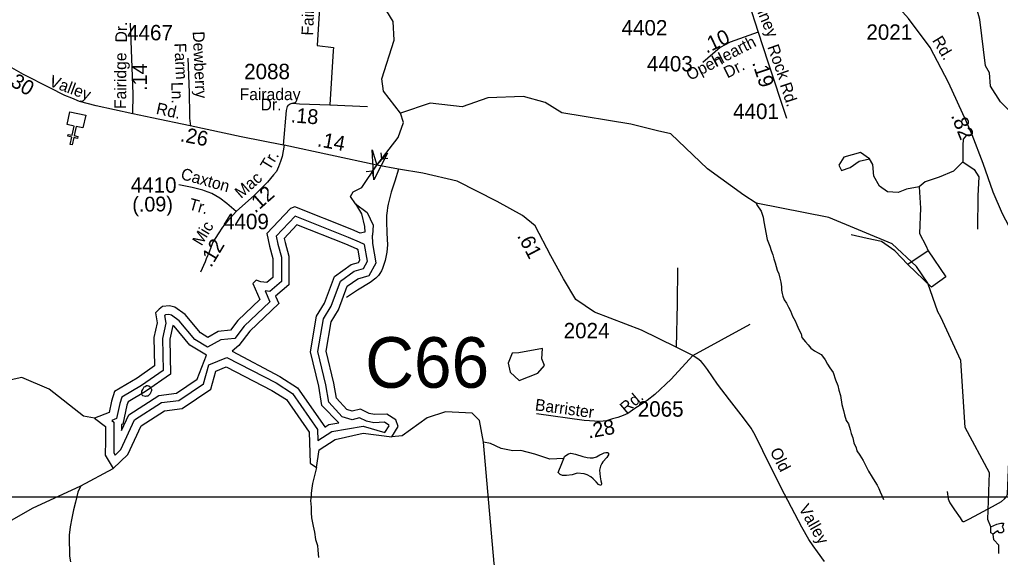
# Model space of a CAD drawing. Extents: x 1547597 to 1699558, y 810033 to 920809.
# Drawn here: x 1672348 to 1680307, y 874259 to 878618 of the extents above; entities that cross this region are included whole.
import ezdxf

# ---------------------------------------------------------------- set-up
doc = ezdxf.new("R2010")
doc.units = 0
for name, color, linetype in [('Exist Cultural Church CELL', 7, 'Continuous'), ('Exist Hydrographic Buffer Line', 7, 'Continuous'), ('Exist Hydrographic Creek Single Shore', 7, 'Continuous'), ('Exist Hydrographic Lake Shore', 7, 'Continuous'), ('Exist Hydrographic Misc Water Feature', 7, 'Continuous'), ('Exist Road Non-System Type 51', 7, 'Continuous'), ('Exist Road Non-System Type 51 Label', 7, 'Continuous'), ('Exist Road Secondary Mileage Hundredths English Label', 7, 'Continuous'), ('Exist Road Secondary Structure Culvert CELL', 7, 'Continuous'), ('Exist Road Secondary Structure Culvert Number Label', 7, 'Continuous'), ('Exist Road Secondary Structure Standard Bridge Attributed CELL', 7, 'Continuous'), ('Exist Road Secondary Type 51 Attributed', 7, 'Continuous'), ('Exist Road Secondary Type 51 Label', 7, 'Continuous'), ('Exist Road Secondary Type 51 Number Label', 7, 'Continuous'), ('Map Preparation Inset Cut Line', 7, 'Continuous')]:
    doc.layers.add(name, color=color, linetype=linetype)

msp = doc.modelspace()

# ---------------------------------------------------------------- linework, layer by layer
at = {"layer": 'Exist Cultural Church CELL'}
msp.add_lwpolyline([(1672862.2, 877740.1), (1672806.5, 877751.9), (1672790.6, 877677.5), (1672821.9, 877670.8), (1672818.5, 877655.2), (1672787.2, 877661.9), (1672774.6, 877603.1), (1672759, 877606.4), (1672771.6, 877665.2), (1672740.3, 877671.9), (1672743.6, 877687.6), (1672774.9, 877680.8), (1672790.9, 877755.3), (1672734.5, 877767.5), (1672756.9, 877871.6), (1672884.6, 877844.2)], close=True, dxfattribs=at)
at = {"layer": 'Exist Hydrographic Buffer Line'}
for points in [[(1675105.5, 876813.8), (1675017.2, 876852.1), (1674583.4, 877024.5), (1674430.9, 876862.9), (1674443.8, 876798.1), (1674472.9, 876691.4), (1674472.9, 876607.1), (1674472.9, 876495.7), (1674378.7, 876414.9), (1674341.8, 876418.2), (1674379.8, 876331.4), (1674171.7, 876132.2), (1674095.1, 876032.9), (1673981.8, 876022.3), (1673872.8, 875962), (1673769.8, 876025.5), (1673642.8, 876175.7), (1673579.9, 876222.9), (1673559.5, 876226.9), (1673533.3, 876224.8), (1673526.4, 876220), (1673525.4, 876218.8), (1673534.1, 876158.4), (1673508.2, 876033.7), (1673513.3, 875774.8), (1673338.6, 875653), (1673177.6, 875558.3), (1673161.5, 875507.1), (1673133.7, 875383.5), (1673096.5, 875368.4), (1673113.9, 875355.4), (1673114, 875205), (1673112.1, 875106.1), (1673122.6, 875088.6), (1673168.7, 875133), (1673280.8, 875373.7), (1673499.4, 875513.4), (1673641.7, 875531.5), (1673840.6, 875664.9), (1673883.7, 875820.8), (1674029, 875879.7), (1674429.4, 875672.5), (1674561.9, 875588.4), (1674765.5, 875296.5), (1674768.7, 875206.8), (1674880.8, 875279.6), (1675136.9, 875323.6), (1675313, 875270)], [(1675081.6, 876758.8), (1674994.2, 876796.7), (1674599.1, 876953.8), (1674495.8, 876844.3), (1674502.3, 876811.9), (1674532.9, 876699.4), (1674532.9, 876607.1), (1674532.9, 876468.1), (1674425.7, 876376.2), (1674451.6, 876317.1), (1674216.4, 876092), (1674126.7, 875975.6), (1674074, 875930.2)], [(1674939.3, 875350.5), (1674801.1, 875490.4), (1674775.2, 875646), (1674709, 875925.8), (1674758.2, 876213.3), (1674823.3, 876320.1), (1674902.9, 876535.9), (1675037.6, 876631.7), (1675099.4, 876650.3), (1675109.8, 876669.2), (1675095, 876751.3), (1675081.6, 876758.8)], [(1675313, 875270), (1675347.1, 875325.5), (1675345.6, 875329.4), (1675309, 875353.5), (1675222.1, 875349.5), (1675162.8, 875362), (1675106.5, 875389.3), (1675046.3, 875374.8), (1674966.3, 875398.8), (1674856.5, 875517.6), (1674833.2, 875657.6), (1674769.3, 875927.7), (1674814.6, 876192.2), (1674876.8, 876294.3), (1674952, 876498.4), (1675063.9, 876577.9), (1675139.4, 876600.6), (1675171.7, 876658.8), (1675147.6, 876796.2), (1675105.5, 876813.8)], [(1673864.5, 875896.7), (1673730.1, 875979.4), (1673601.3, 876131.8), (1673591.4, 876139.3), (1673568.3, 876028.1), (1673573.9, 875744), (1673371, 875602.5), (1673227.9, 875518.3), (1673219.5, 875491.5), (1673185.4, 875339.6), (1673173.9, 875335), (1673173.9, 875286.2), (1673233.8, 875414.8), (1673478.5, 875571.2), (1673620.1, 875589.2), (1673788.7, 875702.3), (1673864.5, 875896.7)], [(1674074, 875930.2), (1674459.4, 875724.5), (1674604.2, 875632.5), (1674824.8, 875316.4), (1674824.8, 875314.7), (1674858.4, 875336.6), (1674939.3, 875350.5)]]:
    msp.add_lwpolyline(points, dxfattribs=at)
at = {"layer": 'Exist Hydrographic Creek Single Shore'}
for points in [[(1675463.6, 877784), (1675439.6, 877860), (1675300.4, 878036.6), (1675286.9, 878137.8), (1675387.6, 878451.8), (1675380.5, 878603), (1675093.5, 879071.7), (1675052.5, 879180.9), (1675024.5, 879631.1), (1674848.5, 880343.8), (1674916.7, 880742.8), (1674981.2, 880877.1), (1675016.9, 880941.8), (1675401.5, 881363.3), (1675461.5, 881480.3), (1675587, 881700.5), (1675599.8, 881920.2), (1675474.1, 882278.6), (1675313.6, 882504.1), (1675213.1, 882832.2), (1675181.8, 882990.7), (1675181.8, 883226.3), (1675117.3, 883604.9)], [(1675073.4, 877125.3), (1675032.5, 877184.4), (1675055.2, 877220.8), (1675124.5, 877255.8), (1675248.2, 877437.6), (1675419.5, 877661.4), (1675463.6, 877784)], [(1676857.4, 873183.8), (1676699.6, 873320.6), (1676509.5, 873521.5), (1676279.6, 873867.6), (1676200.5, 874210.5), (1676112.6, 875193.1), (1676079.5, 875368.6), (1676021.5, 875428.8), (1675805.6, 875439.7), (1675654.6, 875390.3), (1675452.6, 875243.4), (1675369.5, 875235.3)], [(1670802.5, 873834.7), (1670911.5, 873898), (1671274.5, 873887.1), (1671423.3, 873910.4), (1671672.1, 874124.5), (1671825.5, 874365.3), (1672134.5, 874477.1), (1672453.5, 874657.8), (1672844.1, 874839.1), (1673108.1, 874978.3)]]:
    msp.add_lwpolyline(points, dxfattribs=at)
at = {"layer": 'Exist Hydrographic Lake Shore'}
for points in [[(1675073.4, 877125.3), (1675123.3, 877043.5), (1675148.3, 876941.2), (1675150.6, 876895.8), (1675112, 876886.7), (1675043.9, 876916.2), (1674580.6, 877100.3), (1674546.5, 877086.7), (1674355.8, 876884.4), (1674376.2, 876782.1), (1674403.5, 876682.1), (1674403.5, 876607.1), (1674403.5, 876527.6), (1674355.8, 876486.7), (1674305.8, 876491.2), (1674267.2, 876504.9), (1674240, 876477.6), (1674296.8, 876348), (1674119.9, 876178.8), (1674058.6, 876099.2), (1673960.9, 876090.1), (1673874.7, 876042.4), (1673815.6, 876078.8), (1673690.7, 876226.5), (1673609, 876287.9), (1673563.6, 876296.9), (1673509.1, 876292.4), (1673479.5, 876271.9), (1673452.3, 876240.1), (1673463.6, 876160.6), (1673438.7, 876040.1), (1673443.2, 875810.6), (1673301.1, 875711.5), (1673119.4, 875604.6), (1673094.4, 875525.1), (1673074, 875434.2), (1672955.9, 875386.5), (1673044.5, 875320.5), (1673044.5, 875205.6), (1673042.3, 875087.4), (1673108.1, 874978.3), (1673226.2, 875092), (1673335.2, 875326.1), (1673523.7, 875446.5), (1673666.7, 875464.7), (1673900.6, 875621.6), (1673941.5, 875769.3), (1674025.5, 875803.4), (1674394.8, 875612.2), (1674512.9, 875537.2), (1674696.8, 875273.6), (1674705.9, 875023.6), (1674758.1, 874987.2), (1674778.6, 875130.4), (1674908, 875214.5), (1675135.1, 875264.5), (1675369.5, 875235.3)], [(1675073.4, 877125.3), (1675168.2, 877053.1), (1675217.3, 876951.3), (1675211.5, 876871.2)], [(1675369.5, 875235.3), (1675420.6, 875318.5), (1675400.1, 875373), (1675327.5, 875420.7), (1675227.6, 875416.2), (1675184.4, 875425.3), (1675114, 875459.4), (1675048.2, 875443.5), (1675002.7, 875457.1), (1674918.7, 875548), (1674898.3, 875670.7), (1674837, 875929.9), (1674877.8, 876168.5), (1674936.8, 876265.2), (1675007.2, 876456.2), (1675093.5, 876517.5), (1675184.3, 876544.8), (1675241.1, 876647.1), (1675213.8, 876803), (1675211.5, 876871.2)]]:
    msp.add_lwpolyline(points, dxfattribs=at)
at = {"layer": 'Exist Hydrographic Misc Water Feature'}
for points in [[(1680992.6, 877175.7), (1680753.6, 877502.2), (1680308.6, 877951.2), (1680226.6, 878077.6), (1680219.6, 878186.1), (1680186.6, 878242.5), (1680140.6, 878617.7), (1680036.6, 878994), (1680039.6, 879312.4), (1680024.6, 879421), (1679990.6, 879428.3), (1679894.6, 879765.1), (1679606.6, 880125.5), (1679401.6, 880494), (1679337.6, 880669.3), (1679341.6, 881102.5), (1679550.5, 881859.8), (1679711.6, 882175), (1679855.6, 882316.5), (1679932.5, 882499.3), (1680030.1, 882568)], [(1680294.6, 874291.3), (1680295.6, 874356.9), (1680253.6, 874400.5), (1680248.4, 874447.5), (1680229.6, 874458.4), (1680228.6, 874506), (1680205.6, 874565.6), (1680217.6, 874942.9), (1680021.7, 875311.3), (1679985.6, 875853.6), (1679822.6, 876204.9), (1679798.6, 876248), (1679717.6, 876482.8), (1679627.6, 876615.9), (1679429.6, 876800.5), (1678914.6, 877014.5), (1678325.5, 877131.3), (1678224.5, 877194.2), (1677930.2, 877407.8), (1677632.1, 877692.9), (1677524.3, 877715.4), (1677309.6, 877769.2), (1676748.1, 877861.3), (1676613.3, 877946.8), (1676438.1, 877994), (1676148.4, 877982.7), (1675940.5, 877910.7), (1675680, 877939.9), (1675439.6, 877860)], [(1678322.9, 877138.9), (1678330.7, 877116.8), (1678366, 877066.1), (1678381.7, 877016.6), (1678388.4, 876978.4), (1678413.5, 876834.3), (1678435, 876782), (1678446.5, 876745.9), (1678460.2, 876711.8), (1678469.9, 876679.6), (1678479.6, 876645.4), (1678494.9, 876587.3), (1678508.6, 876557.2), (1678518.2, 876521.1), (1678526, 876488.9), (1678531.4, 876452.9), (1678531.2, 876424.9), (1678537, 876396.8), (1678540.7, 876374.8), (1678552.5, 876346.6), (1678572, 876318.4), (1678587.8, 876288.1), (1678603.4, 876256), (1678620.9, 876213.8), (1678642.6, 876175.6), (1678656.2, 876143.4), (1678671.8, 876105.2), (1678689.4, 876071), (1678697.2, 876040.9), (1678726.9, 876006.6), (1678748.6, 875982.3), (1678768.4, 875954.2), (1678798.1, 875933.8), (1678827.9, 875917.5), (1678851.7, 875903.2), (1678871.6, 875879.1), (1678885.4, 875858.9), (1678904.9, 875824.6), (1678922.7, 875796.4), (1678950.3, 875758.1), (1678969.6, 875697.9), (1678987.1, 875651.6), (1678996.7, 875613.6), (1679008.4, 875571.4), (1679021.6, 875499.3), (1679034.9, 875449.1), (1679042.6, 875414.9), (1679056.1, 875368.8), (1679073.8, 875340.7), (1679087.3, 875296.5), (1679094.9, 875262.4), (1679108.6, 875228.2), (1679118.2, 875188), (1679137.9, 875147.8), (1679143.4, 875121.8), (1679165.3, 875087.6), (1679192.7, 875043.3), (1679206.5, 875017.1), (1679235.8, 874958.8), (1679265.3, 874908.3), (1679289, 874874.1), (1679306.6, 874843.9), (1679320.4, 874815.9), (1679332.1, 874789.6), (1679343.8, 874761.5), (1679357.4, 874727.4)], [(1672955.9, 875386.5), (1672866.7, 875403.6), (1672589.4, 875623.5), (1672365.5, 875716.5), (1672080.5, 875653.4), (1671117.5, 876007.8), (1670859.4, 876068.9), (1670785.5, 876109.8), (1670381.4, 876545.4)], [(1676591, 875951.6), (1676400.1, 875917.8), (1676344, 875913.3), (1676312.5, 875832.4), (1676328.3, 875760.5), (1676402.4, 875693), (1676552.9, 875751.5), (1676609, 875814.4), (1676586.6, 875868.4), (1676591, 875951.6)], [(1673347.4, 875619), (1673359.6, 875640.9), (1673367.7, 875644.8), (1673377.7, 875652.7), (1673385.7, 875652.6), (1673395.8, 875650.6), (1673407.6, 875640.3), (1673411.6, 875634.4), (1673415.5, 875628.3), (1673417.3, 875618.3), (1673417.3, 875610.3), (1673415.3, 875602.3), (1673411.1, 875592.3), (1673407.1, 875584.4), (1673403, 875578.4), (1673396.8, 875572.4), (1673388.8, 875566.6), (1673378.9, 875564.7), (1673368.8, 875562.8), (1673358.9, 875565), (1673348.8, 875569), (1673343, 875575), (1673340.9, 875583.1), (1673339.1, 875593.1), (1673341.2, 875605.2), (1673347.4, 875619)], [(1676764, 875061.4), (1676650.3, 875053.6), (1676530.5, 875095.5), (1676416.3, 875126.1), (1676349.4, 875123.4), (1676254.7, 875140.1), (1676168.3, 875181.9), (1676112.6, 875193.1)], [(1676747.7, 875019.5), (1676764, 875061.4), (1676770.1, 875075.3), (1676788.4, 875091.1), (1676802.5, 875099), (1676820.4, 875104.8), (1676858.4, 875094.4), (1676918.3, 875077.8), (1676954.1, 875069.4), (1676978.1, 875065.2), (1677002.1, 875064.9), (1677030.2, 875072.5), (1677056.4, 875090.4), (1677076.5, 875098.1), (1677090.6, 875106), (1677106.6, 875109.8), (1677112.6, 875109.7), (1677120.6, 875109.7), (1677122.6, 875105.6), (1677128.5, 875095.5), (1677114.3, 875067.6), (1677081.9, 875034), (1677071.7, 875020.2), (1677061.5, 874998.2), (1677055.1, 874966.2), (1677060.5, 874912.2), (1677066.1, 874878.2), (1677070, 874860.1), (1677069.9, 874852.1), (1677063.7, 874842.2), (1677045.9, 874848.3), (1677026.1, 874872.5), (1677002.3, 874896.8), (1676982.4, 874911.1), (1676952.6, 874927.4), (1676928.7, 874935.7), (1676872.7, 874940.2), (1676832.7, 874928.6), (1676786.5, 874923.1), (1676754.5, 874923.5), (1676734.6, 874929.7), (1676718.7, 874947.9), (1676747.7, 875019.5)], [(1674758.1, 874987.2), (1674725.1, 874857), (1674718.6, 874821), (1674714.2, 874779), (1674713.9, 874751.1), (1674709.5, 874721.1), (1674712.9, 874665), (1674714.4, 874619), (1674718, 874578.9), (1674731.3, 874512.8), (1674740.7, 874462.7), (1674748.1, 874404.5), (1674765.7, 874356.3), (1674767.3, 874316.3), (1674774.7, 874258.2)], [(1672844.1, 874839.1), (1672821.5, 874787.4), (1672800.6, 874707.5), (1672786, 874643.6), (1672771.2, 874575.7), (1672758.5, 874505.9), (1672749.8, 874437.9), (1672749.3, 874395.9), (1672752.3, 874301.8), (1672754, 874269.8), (1672761.4, 874221.7)], [(1680228.6, 874506), (1680279.1, 874526.8), (1680310.8, 874534.8), (1680333.6, 874536.7), (1680329.6, 874523.9), (1680320.7, 874508), (1680332.6, 874487.2), (1680332.6, 874467.4), (1680319.7, 874457.5), (1680296, 874456.5), (1680287.1, 874473.3), (1680272.2, 874465.4), (1680248.4, 874447.5)]]:
    msp.add_lwpolyline(points, dxfattribs=at)
at = {"layer": 'Exist Road Non-System Type 51'}
msp.add_line((1677810.4, 875894.9), (1678277.7, 876149.9), dxfattribs=at)
for points in [[(1674799.8, 879021.2), (1674763.1, 878406.7), (1674894.9, 878392.8), (1674891.6, 878364.1), (1674864.9, 877927.3)], [(1673713.2, 878304), (1673725.3, 878027.7), (1673728.1, 877843.5), (1673727.9, 877817.6), (1673735.4, 877754.8)], [(1680077.3, 877684.2), (1680032.7, 877680.7), (1680005.3, 877649.8), (1680001.8, 877598.4), (1680001.8, 877464.5)], [(1679243.7, 877488.5), (1679171.6, 877540), (1679037.9, 877502.2), (1678996.7, 877437), (1679017.3, 877395.8), (1679089.3, 877419.8), (1679161.4, 877471.3), (1679243.7, 877488.5)], [(1679648.5, 877261.9), (1679545.6, 877244.7), (1679477, 877217.3), (1679391.2, 877220.7), (1679326, 877268.8), (1679281.4, 877347.7), (1679271.1, 877443.9), (1679243.7, 877488.5)], [(1680001.8, 877464.5), (1679926.4, 877388.9), (1679809.7, 877340.9), (1679696.5, 877303.1), (1679648.5, 877261.9)], [(1680001.8, 877464.5), (1680094.5, 877402.7), (1680132.2, 877344.3), (1680125.3, 877189.8), (1680121.9, 876918.6)], [(1675422.3, 877406.2), (1675394.2, 877308), (1675363.5, 877218), (1675338.9, 877122.3), (1675333.5, 877094.2), (1675330.6, 877067), (1675326.8, 877028.7), (1675326, 876984.1), (1675329.2, 876886.2), (1675332.9, 876792.2), (1675328.1, 876732.6), (1675314.8, 876665.6), (1675301.6, 876624.1), (1675292.5, 876600), (1675283.9, 876580.5), (1675271.7, 876560.7), (1675260.2, 876544.2), (1675252.9, 876536.5), (1675238.5, 876521.7), (1675194.1, 876488.1), (1675090.4, 876423.6), (1674999.8, 876364.1)], [(1679648.5, 877261.9), (1679658.8, 877090.2), (1679651.9, 876884.3), (1679703.4, 876788.1), (1679720.5, 876743.5)], [(1679555.9, 876633.6), (1679449.5, 876743.5), (1679343.2, 876819), (1679226.5, 876843.1), (1679096.2, 876874)], [(1679720.5, 876743.5), (1679555.9, 876633.6)], [(1679720.5, 876743.5), (1679864.6, 876534.1)], [(1677687, 876606.1), (1677685, 876314), (1677676.5, 875963.9)], [(1679748, 876448.2), (1679555.9, 876633.6)], [(1679864.6, 876534.1), (1679748, 876448.2)], [(1679876.3, 874792.2), (1679884, 874734.3), (1679888.3, 874721.2), (1679897.8, 874701.8), (1679935.3, 874643.7), (1679979.6, 874578.2), (1679997.2, 874553.2), (1679999.1, 874551.8), (1680001.7, 874550.5), (1680005.9, 874549.1), (1680010.5, 874548.9), (1680014.5, 874549.1), (1680056.6, 874571), (1680243.5, 874671.8), (1680315.2, 874713.1), (1680341.6, 874734.5), (1680356.7, 874752.2), (1680362.8, 874762.4), (1680366, 874770.8), (1680366.4, 874839.1), (1680379.1, 875101.4)]]:
    msp.add_lwpolyline(points, dxfattribs=at)
at = {"layer": 'Exist Road Secondary Structure Culvert CELL'}
for p, q in [((1675278.3, 877538.1), (1675286.1, 877487.9)), ((1675212.2, 877392.2), (1675286.1, 877487.9)), ((1675336.6, 877493), (1675286.1, 877487.9)), ((1675161.7, 877387.1), (1675212.2, 877392.2)), ((1675220, 877342), (1675212.2, 877392.2))]:
    msp.add_line(p, q, dxfattribs=at)
at = {"layer": 'Exist Road Secondary Structure Standard Bridge Attributed CELL'}
msp.add_lwpolyline([(1675333, 877536.1), (1675223.4, 877318.3), (1675209.4, 877561.7), (1675248.2, 877437.6)], close=True, dxfattribs=at)
at = {"layer": 'Exist Road Secondary Type 51 Attributed'}
for points in [[(1681024.8, 875499.2), (1681019.9, 875560.4), (1681005.6, 875803.3), (1680930.7, 876003.3), (1680827.4, 876251.6), (1680752.4, 876455.2), (1680652.5, 876619.5), (1680502.7, 876790.9), (1680377.8, 876941), (1680324.2, 877044.5), (1680249.3, 877219.5), (1680168.4, 877452.8), (1680077.3, 877684.2), (1680031.9, 877789.1), (1679885.9, 878108.4), (1679736.1, 878390.6), (1679561.2, 878626.3), (1679379.2, 878833.4), (1679133, 878987), (1678882.4, 879121.7)], [(1678142.3, 878982.8), (1678166, 878936.8), (1678241.9, 878809.8), (1678263, 878758.2), (1678340.6, 878515.6)], [(1673267.9, 877854.3), (1673268.8, 878012.3), (1673249.4, 878588.2)], [(1673267.9, 877854.3), (1672969.1, 877919.6), (1672833.8, 877953.5), (1672771.7, 877980.1), (1672714.1, 878002.3), (1672592.7, 878064.3), (1672379.3, 878173.1), (1672187.3, 878280.3), (1672128.5, 878309.7), (1672077.8, 878335), (1671994, 878379.4), (1671876.5, 878450.3), (1671787.8, 878494.7), (1671664.3, 878548.6)], [(1678340.6, 878515.6), (1678115.4, 878434.8), (1678034.5, 878392.8), (1677891.3, 878269.9)], [(1678340.6, 878515.6), (1678421.1, 878274.4), (1678572.4, 877819)], [(1674489.9, 877600.6), (1674514.4, 877882.3), (1674518.8, 877902.3), (1674522.7, 877914.3), (1674529.4, 877923.4), (1674536.4, 877930.1), (1674544.6, 877934.9), (1674553, 877938), (1674560.9, 877940.5), (1674567.5, 877941.6), (1674620.6, 877935.6), (1674864.9, 877927.3), (1675172.5, 877912.9)], [(1674489.9, 877600.6), (1674147.2, 877666.9), (1673731.9, 877755.5), (1673421.4, 877822.5), (1673267.9, 877854.3)], [(1674494.6, 877601), (1674480, 877507.9), (1674465.6, 877466.5), (1674450.3, 877425.1), (1674433.2, 877387.3), (1674408.6, 877360.2), (1674360.5, 877301.5), (1674253.8, 877194.8), (1674106.7, 877062.3)], [(1675248.2, 877437.6), (1674494.6, 877601)], [(1677810.4, 875894.9), (1677676.5, 875963.9), (1677393.8, 876100.8), (1677014, 876245.6), (1676863.3, 876348.2), (1676760.8, 876517.1), (1676658.3, 876704.2), (1676531.7, 876945.5), (1676429.2, 877030), (1676224.2, 877144.6), (1675898.7, 877307.5), (1675621.4, 877373.9), (1675422.3, 877406.2), (1675248.2, 877437.6)], [(1674106.7, 877062.3), (1674029.4, 877128.1), (1673973.8, 877170.3), (1673909.4, 877208.1), (1673847.6, 877231.1), (1673834.4, 877234), (1673748.3, 877257.9), (1673640.9, 877279.6)], [(1674106.7, 877062.3), (1674034.5, 876984.8), (1673994.1, 876935), (1673959.9, 876882.1), (1673916.3, 876813.3), (1673899.2, 876769.7), (1673886.7, 876731.6), (1673860.9, 876678.3), (1673853.2, 876655.5), (1673817.5, 876572)], [(1677810.4, 875894.9), (1677636.5, 875702.7), (1677502.9, 875578.1), (1677441.8, 875530.9), (1677382.9, 875492.5), (1677341.9, 875464.3), (1677284, 875426.1), (1677245.6, 875409.1), (1677203.8, 875391.4), (1677159, 875381.1), (1677111, 875365.8), (1677056.5, 875361), (1676928.4, 875367), (1676543.4, 875422.2)], [(1678880.7, 874226.6), (1678823.2, 874304.9), (1678787.4, 874351.2), (1678753.6, 874402.9), (1678696.6, 874503.7), (1678556.3, 874771.2), (1678422.1, 875034.3), (1678337.4, 875210.9), (1678307.7, 875268.6), (1678284.2, 875307.2), (1678222.5, 875389.9), (1678109.6, 875534.6), (1678012.4, 875662.3), (1677929.5, 875781.8), (1677897.5, 875824.2), (1677878, 875846.6), (1677862.8, 875859), (1677810.4, 875894.9)]]:
    msp.add_lwpolyline(points, dxfattribs=at)
at = {"layer": 'Map Preparation Inset Cut Line'}
for points in [[(1633724, 874749.3), (1696240.1, 874749.3), (1696240.1, 917817.4), (1633724, 917817.4)], [(1694128.9, 831307.2), (1633724, 831307.2), (1633724, 874749.3), (1694128.9, 874749.3)]]:
    msp.add_lwpolyline(points, close=True, dxfattribs=at)

# ---------------------------------------------------------------- texts
at = {"layer": 'Exist Road Non-System Type 51 Label'}
for s, rotation, p in [('Fairaday', 87.7713, (1674729.8, 878486.8)), ('Dewberry', 272.5075, (1673752.9, 878521.1)), ('Farm', 272.5075, (1673604.2, 878426.3)), ('Ln.', 270.87144, (1673579.7, 878112.2))]:
    msp.add_text(s, height=95, rotation=rotation, dxfattribs=at).set_placement(p)
at = {"layer": 'Exist Road Secondary Mileage Hundredths English Label'}
for s, rotation, p in [('.10', 25.42487, (1677921.9, 878341.3)), ('.14', 89.68716, (1673381.9, 878039.4)), ('.19', 288.37821, (1678290.7, 878268.8)), ('.30', 329.47742, (1672227.7, 878108.4)), ('.18', 355.58904, (1674545.4, 877785.4)), ('.82', 291.50698, (1679903.8, 877840)), ('.26', 348.75761, (1673645.8, 877632.9)), ('.14', 349.56249, (1674758.5, 877592)), ('.12', 41.39278, (1674259.8, 877043.9)), ('(.09)', 0.80789, (1673263.2, 877059.9)), ('.12', 59.07523, (1673901.9, 876602.6)), ('.61', 297.6795, (1676382.5, 876865.7)), ('.28', 10.14411, (1676966.5, 875222.5))]:
    msp.add_text(s, height=120, rotation=rotation, dxfattribs=at).set_placement(p)
at = {"layer": 'Exist Road Secondary Structure Culvert Number Label'}
msp.add_text('C66', height=410.1, dxfattribs=at).set_placement((1675152.5, 875633.7))
at = {"layer": 'Exist Road Secondary Type 51 Label'}
for s, rotation, p in [('Chimney', 292.51278, (1678230.2, 878926.9)), ('Dr.', 89.68716, (1673219.9, 878432.2)), ('Rd.', 301.13453, (1679750.4, 878449.3)), ('Hearth', 27.01828, (1677994.4, 878233.5)), ('Rock', 289.70388, (1678414.3, 878397)), ('Fairidge', 89.68716, (1673212.3, 877892.4)), ('Open', 27.01828, (1677787.5, 878121.3)), ('Dr.', 27.01828, (1678092, 878140.1)), ('Valley', 339.34135, (1672581.2, 878082.8)), ('Rd.', 288.37821, (1678516.2, 878090.4)), ('Rd.', 347.54433, (1673450.2, 877854.8)), ('Tr.', 58.60989, (1674376.3, 877388.7)), ('Caxton', 344.27032, (1673649.2, 877327)), ('Mac', 41.39278, (1674145.5, 877162.8)), ('Tr.', 344.27032, (1673714.2, 877081.1)), ('Mic', 59.06723, (1673825.1, 876777.8)), ('Barrister', 352.30378, (1676526.6, 875451.5)), ('Rd.', 40.30135, (1677269.2, 875419.1)), ('Old', 297.03399, (1678434.3, 875118.7)), ('Valley', 299.46361, (1678667.2, 874656))]:
    msp.add_text(s, height=95, rotation=rotation, dxfattribs=at).set_placement(p)
for s, p in [('Fairaday', (1674133.7, 877965.2)), ('Dr.', (1674304, 877881.9))]:
    msp.add_text(s, height=95, dxfattribs=at).set_placement(p)
at = {"layer": 'Exist Road Secondary Type 51 Number Label'}
for s, p in [('4467', (1673220.4, 878450)), ('4402', (1677233.1, 878489.2)), ('2021', (1679219.8, 878454.2)), ('2088', (1674170.3, 878134.8)), ('4403', (1677439.1, 878197.6)), ('4401', (1678138.1, 877811.9)), ('4410', (1673250, 877214.6)), ('4409', (1673999, 876918.7)), ('2024', (1676763.3, 876034.5)), ('2065', (1677364.6, 875399.2))]:
    msp.add_text(s, height=125, dxfattribs=at).set_placement(p)

doc.saveas('drawing.dxf')
